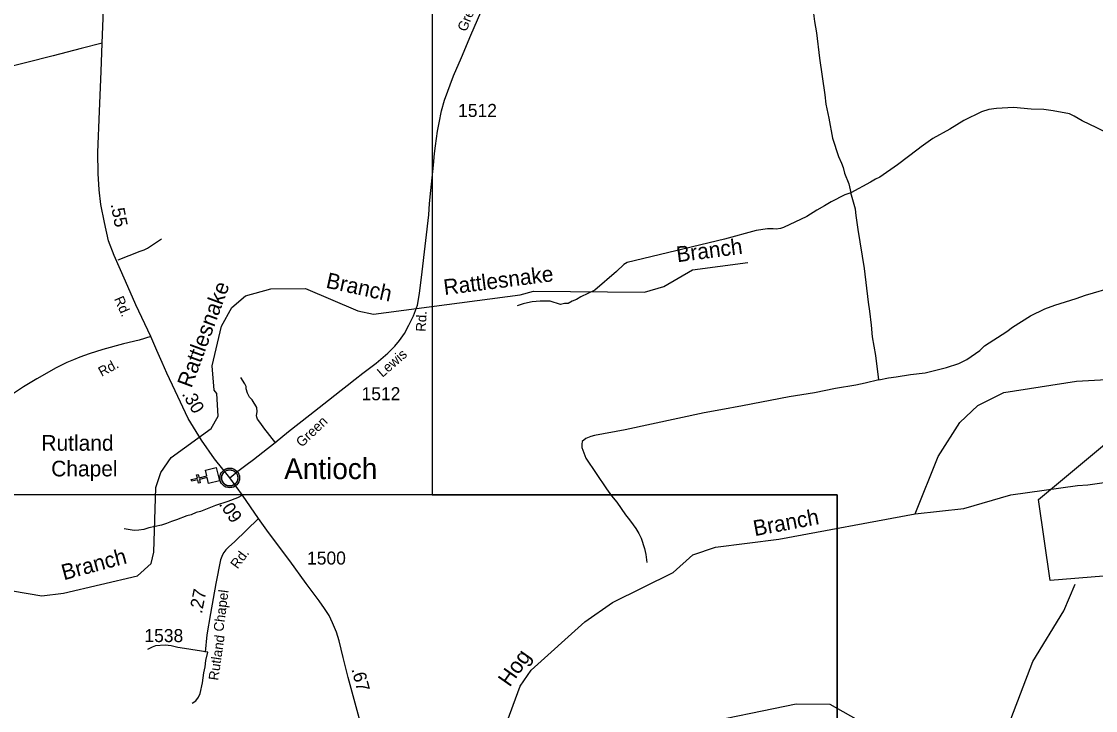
# Model space of a CAD drawing. Extents: x 2104537 to 2336408, y 34176 to 229611.
# Drawn here: x 2255135 to 2265424, y 98146 to 104750 of the extents above; entities that cross this region are included whole.
import ezdxf

# ---------------------------------------------------------------- set-up
doc = ezdxf.new("R2010")
doc.units = 0
for name, color, linetype in [('Exist Boundary Political City Limit New', 7, 'Continuous'), ('Exist Civil Demographics Community CELL', 7, 'Continuous'), ('Exist Civil Demographics Community Label', 7, 'Continuous'), ('Exist Cultural Church CELL', 7, 'Continuous'), ('Exist Cultural Church with Cemetery Label', 7, 'Continuous'), ('Exist Hydrographic Creek Single Shore', 7, 'Continuous'), ('Exist Hydrographic Misc Water Feature', 7, 'Continuous'), ('Exist Road Non-System Type 51', 7, 'Continuous'), ('Exist Road Secondary Mileage Hundredths English Label', 7, 'Continuous'), ('Exist Road Secondary Type 51 Attributed', 7, 'Continuous'), ('Exist Road Secondary Type 51 Label', 7, 'Continuous'), ('Exist Road Secondary Type 51 Number Label', 7, 'Continuous'), ('Map Preparation Boundary City Limit Buffer Line', 7, 'Continuous'), ('Map Preparation Inset Cut Line', 7, 'Continuous'), ('Old_Level_32', 7, 'Continuous')]:
    doc.layers.add(name, color=color, linetype=linetype)

msp = doc.modelspace()

# ---------------------------------------------------------------- linework, layer by layer
at = {"layer": 'Exist Boundary Political City Limit New'}
msp.add_lwpolyline([(2266130, 99484), (2264991, 99393), (2264877, 100168), (2266107, 101194)], dxfattribs=at)
at = {"layer": 'Exist Civil Demographics Community CELL'}
msp.add_lwpolyline([(2257053, 100388), (2257054, 100393), (2257055, 100400), (2257058, 100407), (2257061, 100413), (2257065, 100419), (2257068, 100424), (2257072, 100428), (2257077, 100433), (2257083, 100437), (2257088, 100441), (2257093, 100444), (2257098, 100446), (2257103, 100449), (2257109, 100450), (2257113, 100452), (2257118, 100452), (2257122, 100453), (2257129, 100453), (2257133, 100453), (2257139, 100453), (2257144, 100452), (2257149, 100451), (2257154, 100450), (2257159, 100448), (2257165, 100445), (2257172, 100441), (2257177, 100438), (2257182, 100434), (2257185, 100431), (2257189, 100426), (2257193, 100422), (2257196, 100417), (2257199, 100412), (2257202, 100407), (2257204, 100402), (2257205, 100397), (2257207, 100392), (2257208, 100386), (2257208, 100382), (2257209, 100376), (2257208, 100370), (2257208, 100364), (2257207, 100359), (2257205, 100352), (2257203, 100347), (2257201, 100342), (2257198, 100336), (2257195, 100330), (2257191, 100326), (2257187, 100321), (2257182, 100316), (2257177, 100312), (2257172, 100308), (2257167, 100306), (2257161, 100303), (2257153, 100300), (2257147, 100298), (2257141, 100297), (2257136, 100297), (2257132, 100296), (2257126, 100296), (2257122, 100297), (2257116, 100297), (2257111, 100299), (2257106, 100300), (2257101, 100302), (2257096, 100304), (2257092, 100306), (2257085, 100310), (2257080, 100315), (2257075, 100319), (2257071, 100324), (2257067, 100328), (2257064, 100332), (2257060, 100339), (2257059, 100343), (2257057, 100347), (2257054, 100355), (2257053, 100362), (2257052, 100367), (2257052, 100373), (2257052, 100378), (2257052, 100385)], close=True, dxfattribs=at)
for centre, radius in [((2257130, 100375), 94.3), ((2257130, 100376), 76.7)]:
    msp.add_circle(centre, radius, dxfattribs=at)
at = {"layer": 'Exist Cultural Church CELL'}
msp.add_lwpolyline([(2256927, 100323), (2256914, 100379), (2256840, 100361), (2256847, 100330), (2256832, 100326), (2256824, 100357), (2256766, 100344), (2256762, 100359), (2256821, 100373), (2256813, 100404), (2256829, 100408), (2256836, 100377), (2256910, 100394), (2256897, 100450), (2257001, 100475), (2257031, 100348)], close=True, dxfattribs=at)
at = {"layer": 'Exist Hydrographic Creek Single Shore'}
for points in [[(2255048, 99292), (2255331, 99244), (2255539, 99272), (2256247, 99436), (2256378, 99555), (2256402, 99663), (2256422, 100285), (2256471, 100429), (2256570, 100571), (2256951, 100849), (2257018, 100966), (2257006, 101183), (2256981, 101216), (2256963, 101449), (2257051, 101831), (2257150, 102010), (2257282, 102119), (2257523, 102187), (2257856, 102190), (2258358, 101977), (2258508, 101944), (2259914, 102131), (2260039, 102164), (2261105, 102157), (2261289, 102209), (2261562, 102371), (2262094, 102440)], [(2259074, 97092), (2259090, 97183), (2259569, 97689), (2259765, 97981), (2259912, 98381), (2260019, 98533), (2260533, 98996), (2260797, 99181), (2261378, 99468), (2261568, 99638), (2261785, 99713), (2262392, 99787), (2263697, 100030)]]:
    msp.add_lwpolyline(points, dxfattribs=at)
at = {"layer": 'Exist Hydrographic Misc Water Feature'}
msp.add_line((2265251, 100302), (2265350, 100310), dxfattribs=at)
for points in [[(2265243, 101303), (2265531, 101320), (2267426, 101897), (2267709, 101918), (2268516, 102034), (2269231, 102197), (2270660, 102570), (2270734, 102545), (2270743, 102486), (2270613, 102170), (2270624, 102003), (2270725, 101880)], [(2263697, 100030), (2263918, 100581), (2264124, 100908), (2264297, 101069), (2264546, 101195), (2265243, 101303)], [(2265350, 100310), (2265949, 100394), (2267155, 100453), (2269310, 100857)], [(2263697, 100030), (2264164, 100084), (2264612, 100213), (2265251, 100302)], [(2259074, 97092), (2259671, 97257), (2260062, 97466), (2260244, 97519), (2260803, 97531), (2261093, 97643), (2261373, 97910), (2261565, 98005), (2262555, 98212), (2262880, 98206), (2263548, 97829), (2263775, 97756), (2263991, 97791), (2264365, 97895), (2264547, 98020), (2264613, 98064), (2264825, 98615), (2265122, 99101), (2265228, 99358)]]:
    msp.add_lwpolyline(points, dxfattribs=at)
at = {"layer": 'Exist Road Non-System Type 51'}
for points in [[(2262579, 105984), (2262613, 105696), (2262637, 105548), (2262653, 105390), (2262688, 105091), (2262708, 104957), (2262733, 104749), (2262752, 104642), (2262781, 104398), (2262832, 104047), (2262841, 103959), (2262870, 103823), (2262905, 103631), (2262961, 103456), (2262992, 103393), (2263008, 103351), (2263021, 103297), (2263060, 103193), (2263081, 103108)], [(2266075, 103457), (2265918, 103505), (2265796, 103556), (2265619, 103637), (2265438, 103731), (2265296, 103798), (2265220, 103844), (2265175, 103864), (2265017, 103894), (2264930, 103905), (2264808, 103911), (2264638, 103925), (2264475, 103917), (2264401, 103906), (2264331, 103883), (2264164, 103801), (2264029, 103717), (2263866, 103627), (2263754, 103547)], [(2263754, 103547), (2263724, 103526), (2263528, 103377), (2263357, 103257), (2263315, 103239), (2263268, 103210), (2263081, 103108)], [(2263081, 103108), (2263022, 103087), (2262892, 103023), (2262827, 102983), (2262753, 102942), (2262660, 102882), (2262436, 102776), (2262408, 102767), (2262364, 102759), (2262336, 102764), (2262282, 102764), (2262172, 102746), (2261869, 102663), (2260936, 102439), (2260907, 102421), (2260835, 102354), (2260628, 102175), (2260495, 102112), (2260453, 102085), (2260411, 102069), (2260372, 102048), (2260338, 102046), (2260300, 102039), (2260199, 102068), (2260105, 102069), (2260027, 102062), (2259984, 102055), (2259942, 102045), (2259885, 102026)], [(2263151, 102756), (2263130, 102890), (2263125, 102952), (2263081, 103108)], [(2263349, 101317), (2263319, 101549), (2263288, 101728), (2263279, 101840), (2263263, 101974), (2263248, 102060), (2263210, 102383), (2263151, 102756)], [(2256061, 102464), (2256273, 102549), (2256311, 102561), (2256341, 102576), (2256477, 102667)], [(2263349, 101317), (2263441, 101336), (2263515, 101345), (2263651, 101367), (2263791, 101383), (2263998, 101435), (2264115, 101473), (2264193, 101510), (2264317, 101597), (2264361, 101640), (2264575, 101780), (2264629, 101821), (2264801, 101929), (2264940, 101997), (2265034, 102030), (2265238, 102096), (2265327, 102126), (2265614, 102209), (2265808, 102269), (2265941, 102306), (2266051, 102329), (2266139, 102343), (2266263, 102373)], [(2257571, 100707), (2257458, 100854), (2257429, 100897), (2257396, 100939), (2257390, 100957), (2257388, 100975), (2257392, 101009), (2257391, 101049), (2257344, 101125), (2257320, 101148), (2257301, 101188), (2257289, 101230), (2257287, 101252), (2257276, 101277), (2257238, 101339)], [(2263349, 101317), (2263218, 101283), (2263128, 101264), (2262933, 101232), (2262731, 101191), (2262488, 101152), (2262043, 101065), (2261834, 101027)], [(2261834, 101027), (2261674, 100998), (2260917, 100835), (2260625, 100783), (2260589, 100773), (2260542, 100752), (2260508, 100724), (2260502, 100700), (2260503, 100666), (2260542, 100566), (2260740, 100271), (2260788, 100203), (2260837, 100144), (2260921, 100021), (2260959, 99975), (2260995, 99926)], [(2257251, 100210), (2257206, 100185), (2257111, 100149), (2256995, 100110), (2256850, 100054), (2256810, 100044), (2256760, 100021), (2256718, 100011), (2256619, 99973), (2256573, 99959), (2256523, 99938), (2256476, 99924), (2256354, 99896), (2256308, 99882), (2256259, 99875), (2256215, 99872), (2256120, 99886)], [(2260995, 99926), (2261020, 99892), (2261050, 99842), (2261071, 99797), (2261104, 99699), (2261117, 99641), (2261126, 99565)], [(2256920, 98706), (2256696, 98742), (2256634, 98750), (2256568, 98767), (2256512, 98774), (2256420, 98767), (2256386, 98755), (2256344, 98731)], [(2256770, 98216), (2256805, 98240), (2256832, 98274), (2256848, 98310), (2256868, 98413), (2256881, 98507), (2256894, 98565), (2256902, 98625), (2256920, 98706)]]:
    msp.add_lwpolyline(points, dxfattribs=at)
at = {"layer": 'Exist Road Secondary Type 51 Attributed'}
for points in [[(2255907, 104541), (2255927, 105027), (2255945, 105532), (2255960, 106024), (2255969, 106154), (2255990, 106615), (2256006, 107044), (2256019, 107367), (2256025, 107490), (2256036, 107565), (2256050, 107649), (2256092, 107773), (2256145, 107912), (2256231, 108134), (2256308, 108342), (2256493, 108836), (2256690, 109347), (2256781, 109603), (2256839, 109790), (2256862, 109878), (2256875, 109954), (2256879, 110021), (2256879, 110109), (2256875, 110201)], [(2257130, 100375), (2257209, 100440), (2257286, 100497), (2257359, 100551), (2257448, 100623), (2257566, 100716), (2257694, 100819), (2257896, 100980), (2258077, 101121), (2258199, 101218), (2258256, 101262), (2258331, 101323), (2258406, 101381), (2258532, 101474), (2258646, 101572), (2258711, 101638), (2258758, 101694), (2258805, 101759), (2258846, 101838), (2258890, 101928), (2258928, 102032), (2258949, 102144), (2258975, 102349), (2259039, 102898), (2259045, 103006), (2259056, 103130), (2259081, 103374), (2259093, 103486), (2259100, 103557), (2259110, 103627), (2259119, 103699), (2259136, 103777), (2259160, 103894), (2259189, 103996), (2259274, 104229), (2259351, 104405), (2259441, 104619), (2259599, 104988)], [(2255907, 104541), (2255708, 104492), (2255438, 104422), (2254918, 104289)], [(2256374, 101730), (2256232, 102033), (2256131, 102262), (2256022, 102506), (2255968, 102647), (2255930, 102823), (2255896, 102995), (2255878, 103137), (2255871, 103293), (2255866, 103493), (2255883, 103891), (2255899, 104269), (2255907, 104541)], [(2256374, 101730), (2256261, 101697), (2256114, 101661), (2255916, 101607), (2255784, 101564), (2255695, 101534), (2255633, 101507), (2255571, 101482), (2255466, 101429), (2255281, 101324), (2255156, 101247), (2255030, 101166)], [(2257130, 100375), (2256984, 100560), (2256859, 100736), (2256732, 100945), (2256609, 101211), (2256528, 101378), (2256483, 101482), (2256433, 101598), (2256374, 101730)], [(2257405, 99987), (2257251, 100210), (2257130, 100375)], [(2257405, 99987), (2257175, 99762), (2257123, 99715), (2257093, 99686), (2257074, 99660), (2257060, 99638), (2257042, 99592), (2256996, 99363), (2256945, 99075), (2256910, 98871), (2256894, 98707)], [(2258653, 96752), (2258655, 96853), (2258653, 96951), (2258643, 97041), (2258629, 97113), (2258605, 97185), (2258574, 97311), (2258533, 97447), (2258471, 97700), (2258423, 97879), (2258350, 98147), (2258266, 98462), (2258218, 98655), (2258180, 98815), (2258154, 98896), (2258116, 98987), (2258082, 99056), (2258039, 99123), (2257987, 99199), (2257863, 99364), (2257705, 99581), (2257502, 99854), (2257405, 99987)]]:
    msp.add_lwpolyline(points, dxfattribs=at)
at = {"layer": 'Map Preparation Boundary City Limit Buffer Line'}
msp.add_lwpolyline([(2266130, 99484), (2264991, 99393), (2264877, 100168), (2266107, 101194)], dxfattribs=at)
at = {"layer": 'Map Preparation Inset Cut Line'}
for points in [[(2259069, 139141), (2259069, 100213), (2262949, 100213), (2262949, 95147), (2307383, 95147), (2307383, 139141)], [(2197616, 118017), (2259069, 118017), (2259069, 100213), (2197616, 100213)], [(2262949, 100213), (2187500, 100213), (2187500, 55965), (2244094, 55965), (2244094, 70118), (2262949, 70118)]]:
    msp.add_lwpolyline(points, close=True, dxfattribs=at)

# ---------------------------------------------------------------- texts
at = {"layer": 'Exist Civil Demographics Community Label'}
msp.add_text('Antioch', height=200, dxfattribs=at).set_placement((2257652, 100364))
at = {"layer": 'Exist Cultural Church with Cemetery Label'}
for s, p in [('Rutland', (2255326, 100636)), ('Chapel', (2255420, 100390))]:
    msp.add_text(s, height=150, dxfattribs=at).set_placement(p)
at = {"layer": 'Exist Road Secondary Mileage Hundredths English Label'}
for s, rotation, p in [('.55', 281.117, (2255988, 102998)), ('.30', 300.6784, (2256668, 101180)), ('.09', 304.5537, (2257022, 100123)), ('.27', 78.6183, (2256863, 99069)), ('.67', 284.8443, (2258295, 98542))]:
    msp.add_text(s, height=125, rotation=rotation, dxfattribs=at).set_placement(p)
at = {"layer": 'Exist Road Secondary Type 51 Label'}
for s, rotation, p in [('Green', 68.1717, (2259396, 104646)), ('Rd.', 293.6171, (2256021, 102092)), ('Rd.', 87.3066, (2259008, 101775)), ('Lewis', 41.0938, (2258593, 101334)), ('Rd.', 28.4627, (2255903, 101343)), ('Green', 43.5481, (2257820, 100664)), ('Rd.', 53.6261, (2257205, 99497)), ('Chapel', 82.5132, (2257068, 98898)), ('Rutland', 81.7999, (2257020, 98430))]:
    msp.add_text(s, height=95, rotation=rotation, dxfattribs=at).set_placement(p)
at = {"layer": 'Exist Road Secondary Type 51 Number Label'}
for s, p in [('1512', (2259318, 103835)), ('1512', (2258393, 101120)), ('1500', (2257871, 99545)), ('1538', (2256313, 98802))]:
    msp.add_text(s, height=125, dxfattribs=at).set_placement(p)
at = {"layer": 'Old_Level_32'}
for s, rotation, p in [('Branch', 7.4699, (2261419, 102442)), ('Rattlesnake', 7.3051, (2259188, 102127)), ('Branch', 347.671, (2258044, 102200)), ('Rattlesnake', 69.6591, (2256763, 101230)), ('Branch', 10.5754, (2262160, 99817)), ('Branch', 15.0645, (2255541, 99394)), ('Hog', 54.87, (2259812, 98364))]:
    msp.add_text(s, height=150, rotation=rotation, dxfattribs=at).set_placement(p)

doc.saveas('drawing.dxf')
